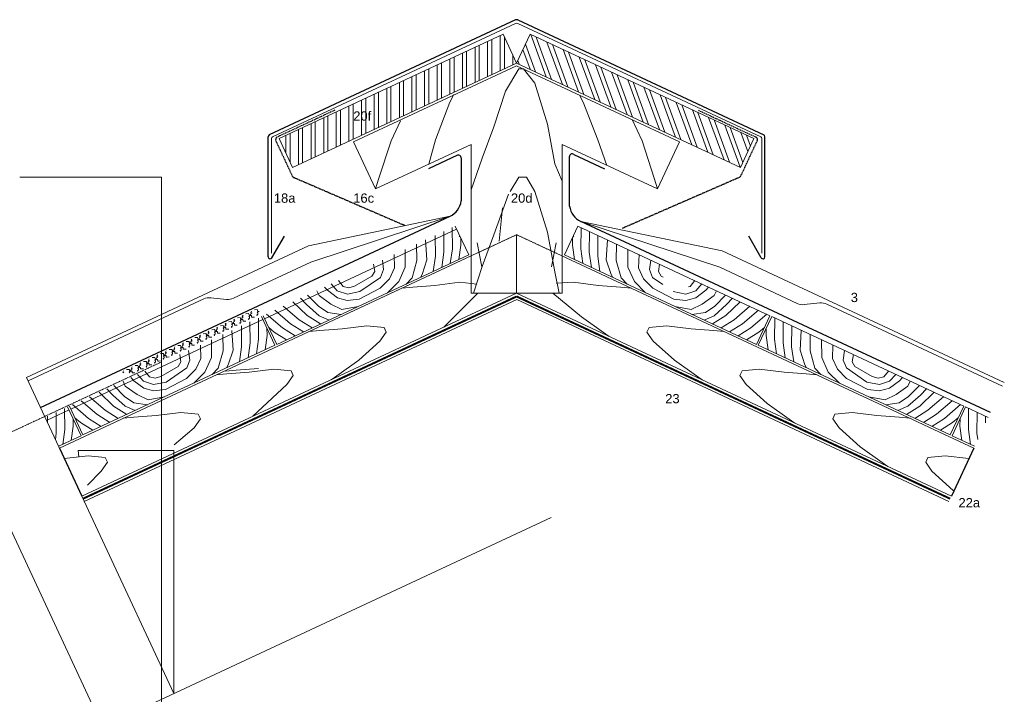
# Model space of a CAD drawing. Header units: millimetres. Extents: x 15214 to 140083, y -437840 to -79279.
# Tile 719 of 741: x 61681 to 62424, y -186195 to -185686. Entities that reach past the tile are written whole.
import ezdxf

# ---------------------------------------------------------------- set-up
doc = ezdxf.new("R2010")
doc.units = ezdxf.units.MM
for name, pattern in [('GESTRICHELT2', [0.375, 0.25, -0.125]), ('STRICHLINIE', [0.75, 0.5, -0.25]), ('STRICHLINIE2', [9.525, 6.35, -3.175]), ('STRICHLINIEX2', [38.1, 25.4, -12.7])]:
    doc.linetypes.add(name, pattern=pattern)
for name, color, linetype, lineweight in [('!! 0 posadzki parkiet', 91, 'Continuous', 9), ('Brettholz Ansicht Holzmaserung', 253, 'Continuous', 15), ('Brettholz Schnitt Holzmaserung', 253, 'Continuous', 15), ('Brettholz Umrisslinie', 7, 'Continuous', 9), ('Holzwerkstoffplatte Schnittschraffur', 253, 'Continuous', 15), ('Holzwerkstoffplatte Umrisslinie', 7, 'Continuous', 9), ('Kantholz Ansicht Holzmaserung', 253, 'Continuous', 15), ('Kantholz Umrisslinie', 7, 'Continuous', 9), ('STAHL', 7, 'Continuous', 15), ('strukturierte Trennlage', 7, 'STRICHLINIE2', 15), ('strukturierte Trennlage (X)', 7, 'Continuous', 15), ('Tragwerk Umrisslinie', 7, 'Continuous', 9), ('Trennlage', 7, 'STRICHLINIEX2', 15), ('Zink Ansicht', 7, 'Continuous', 20), ('Zink geschnitten Lochblech', 7, 'STRICHLINIE', 30), ('Zink geschnitten Vollmaterial', 7, 'Continuous', 30)]:
    doc.layers.add(name, color=color, linetype=linetype, lineweight=lineweight)
doc.layers.add('LEGENDE', color=7, linetype='Continuous')
doc.layers.add('Schraffur Holz Ansicht', color=7, linetype='Continuous', true_color=0xfae9c2)
doc.styles.get("Standard").update_dxf_attribs({"font": 'arial.ttf', "height": 25})

msp = doc.modelspace()

# ---------------------------------------------------------------- hatches: boundary and pattern name
at = {"layer": 'Holzwerkstoffplatte Schnittschraffur'}
h = msp.add_hatch(dxfattribs=at)
h.set_pattern_fill('ANSI32', color=256, angle=45, style=0)
h.set_pattern_definition([(90, (62119.884, -184872.478), (-9.525, 2e-15), []), (90, (62123.059, -184869.303), (-9.525, 2e-15), [])])
h.paths.add_polyline_path([(61886.90977, -185797.56487), (61876.75823, -185775.79045), (62045.8756, -185696.95081), (62056.02513, -185718.7209)])
h.paths.add_polyline_path([(61930.63703, -185766.14081), (61948.07018, -185766.14081), (61948.07018, -185751.71585), (61930.63703, -185751.71585)], flags=24)
h = msp.add_hatch(dxfattribs=at)
h.set_pattern_fill('ANSI32', color=256, angle=45, style=0)
h.set_pattern_definition([(110, (62019.558, -185001.261), (8.95057, 3.25774), []), (110, (62015.488, -184999.3635), (8.95057, 3.25774), [])])
h.paths.add_polyline_path([(62225.14048, -185797.56487), (62235.29202, -185775.79045), (62066.17465, -185696.95081), (62056.02513, -185718.7209)])

# ---------------------------------------------------------------- linework, layer by layer
at = {"layer": '!! 0 posadzki parkiet'}
for points in [[(61563.43824, -185834.0875), (61787.9315, -186315.51485), (61787.9315, -185804.87503), (61680.85745, -185804.87503)], [(61685.8288, -185956.04551), (61797.12201, -186194.71458), (61797.12201, -186011.31072), (61724.92349, -186011.31072), (61725.50627, -186016.00774)]]:
    msp.add_lwpolyline(points, dxfattribs=at)
at = {"layer": 'Brettholz Ansicht Holzmaserung'}
for p, q in [((62042.83577, -185853.28351), (62045.33452, -185828.11632)), ((62029.72975, -185872.67936), (62026.18014, -185854.42338)), ((62082.3205, -185872.67936), (62085.87012, -185854.42338))]:
    msp.add_line(p, q, dxfattribs=at)
at = {"layer": 'Brettholz Schnitt Holzmaserung'}
for p, q in [((62007.51171, -185858.89987), (62007.35235, -185842.92835)), ((62104.53854, -185858.89987), (62104.6979, -185842.92835)), ((61994.69964, -185864.57291), (61994.54298, -185848.87229)), ((62001.12829, -185861.57246), (62000.9719, -185845.89794)), ((62013.02301, -185849.70539), (62012.68772, -185849.83592)), ((62013.02301, -185849.70539), (62012.68772, -185849.83592)), ((62013.02301, -185849.70539), (62012.68772, -185849.83592)), ((62013.89513, -185856.22728), (62013.83985, -185850.68621)), ((62098.15512, -185856.22728), (62098.21041, -185850.68621)), ((62099.02725, -185849.70539), (62099.36253, -185849.83592)), ((62099.02725, -185849.70539), (62099.36253, -185849.83592)), ((62110.92197, -185861.57246), (62111.07836, -185845.89794)), ((62117.35062, -185864.57291), (62117.50727, -185848.87229)), ((61980.55261, -185855.39265), (61980.76279, -185867.77792)), ((61988.31621, -185867.2455), (61987.33955, -185852.26097)), ((62012.40162, -185867.05374), (62013.89513, -185856.22728)), ((62099.64863, -185867.05374), (62098.15512, -185856.22728)), ((62123.73404, -185867.2455), (62124.7107, -185852.26097)), ((62131.49764, -185855.39265), (62131.28746, -185867.77792)), ((61963.55347, -185863.31948), (61963.8976, -185873.38134)), ((61971.98161, -185859.38937), (61971.95347, -185872.75538)), ((61993.11703, -185876.04527), (61994.69964, -185864.57291)), ((61999.54568, -185873.04481), (62001.12829, -185861.57246)), ((62005.97359, -185870.04971), (62007.51171, -185858.89987)), ((62106.07666, -185870.04971), (62104.53854, -185858.89987)), ((62112.50458, -185873.04481), (62110.92197, -185861.57246)), ((62118.93323, -185876.04527), (62117.35062, -185864.57291)), ((62140.06864, -185859.38937), (62140.09679, -185872.75538)), ((62148.49679, -185863.31948), (62148.15266, -185873.38134)), ((61947.98282, -185870.58019), (61948.92724, -185876.0297)), ((61954.69677, -185867.44942), (61955.61303, -185874.63571)), ((61971.95347, -185872.75538), (61966.99892, -185883.76169)), ((61980.76279, -185867.77792), (61977.09317, -185880.79386)), ((61988.31621, -185867.2455), (61984.62808, -185878.35696)), ((62123.73404, -185867.2455), (62127.42218, -185878.35696)), ((62131.28746, -185867.77792), (62134.95709, -185880.79386)), ((62140.09679, -185872.75538), (62145.05134, -185883.76169)), ((62157.35349, -185867.44942), (62156.43723, -185874.63571)), ((62164.06743, -185870.58019), (62163.12301, -185876.0297)), ((61946.80035, -185879.59207), (61933.71664, -185887.09114)), ((61953.3356, -185880.56743), (61937.74807, -185891.3144)), ((61948.92724, -185876.0297), (61946.80035, -185879.59207)), ((61955.61303, -185874.63571), (61953.3356, -185880.56743)), ((61963.8976, -185873.38134), (61960.07696, -185881.59795)), ((61984.62808, -185878.35696), (61983.39331, -185880.55467)), ((62127.42218, -185878.35696), (62128.65694, -185880.55467)), ((62148.15266, -185873.38134), (62151.9733, -185881.59795)), ((62156.43723, -185874.63571), (62158.71466, -185880.56743)), ((62158.71466, -185880.56743), (62166.50842, -185885.94092)), ((62163.12301, -185876.0297), (62165.24991, -185879.59207)), ((62165.24991, -185879.59207), (62166.76314, -185880.4594)), ((61913.22028, -185890.30933), (61910.99609, -185887.86055)), ((61920.64696, -185890.62598), (61916.00699, -185885.52393)), ((61925.02965, -185887.43199), (61921.51392, -185882.94301)), ((61929.32073, -185888.31729), (61925.02965, -185887.43199)), ((61933.71664, -185887.09114), (61929.32073, -185888.31729)), ((61960.07696, -185881.59795), (61953.11434, -185888.6709)), ((61966.99892, -185883.76169), (61958.55421, -185892.13174)), ((61977.09317, -185880.79386), (61972.55351, -185885.60376)), ((62134.95709, -185880.79386), (62139.49675, -185885.60376)), ((62145.05134, -185883.76169), (62153.49604, -185892.13174)), ((62151.9733, -185881.59795), (62158.93591, -185888.6709)), ((62185.86901, -185887.66958), (62187.0206, -185887.43199)), ((62187.0206, -185887.43199), (62190.53634, -185882.94301)), ((62191.40329, -185890.62598), (62196.04327, -185885.52393)), ((62198.82998, -185890.30933), (62201.05417, -185887.86055)), ((61906.37014, -185902.15312), (61898.15074, -185893.85043)), ((61906.86748, -185894.26875), (61905.15039, -185890.58644)), ((61915.78789, -185900.71817), (61906.86748, -185894.26875)), ((61920.74789, -185895.87887), (61913.22028, -185890.30933)), ((61928.26394, -185893.16131), (61920.64696, -185890.62598)), ((61937.74807, -185891.3144), (61928.26394, -185893.16131)), ((61953.11434, -185888.6709), (61937.19847, -185896.9869)), ((62158.93591, -185888.6709), (62174.85179, -185896.9869)), ((62174.30218, -185891.3144), (62183.78632, -185893.16131)), ((62183.78632, -185893.16131), (62191.40329, -185890.62598)), ((62191.30237, -185895.87887), (62198.82998, -185890.30933)), ((62196.26237, -185900.71817), (62205.18278, -185894.26875)), ((62205.18278, -185894.26875), (62206.89987, -185890.58644)), ((62205.68012, -185902.15312), (62213.89951, -185893.85043)), ((61891.77152, -185912.56908), (61879.86468, -185902.3739)), ((61897.92203, -185909.397), (61887.071, -185899.01697)), ((61897.37204, -185901.13141), (61892.86529, -185896.31508)), ((61906.87275, -185909.5712), (61897.37204, -185901.13141)), ((61913.35799, -185907.06884), (61906.37014, -185902.15312)), ((61924.13763, -185904.82492), (61915.78789, -185900.71817)), ((61928.17439, -185898.00798), (61920.74789, -185895.87887)), ((61936.43502, -185902.47925), (61924.13763, -185904.82492)), ((61937.19847, -185896.9869), (61928.17439, -185898.00798)), ((62174.85179, -185896.9869), (62183.87586, -185898.00798)), ((62175.61523, -185902.47925), (62187.91263, -185904.82492)), ((62183.87586, -185898.00798), (62191.30237, -185895.87887)), ((62187.91263, -185904.82492), (62196.26237, -185900.71817)), ((62198.69226, -185907.06884), (62205.68012, -185902.15312)), ((62205.17751, -185909.5712), (62214.67822, -185901.13141)), ((62214.12823, -185909.397), (62224.97926, -185899.01697)), ((62214.67822, -185901.13141), (62219.18496, -185896.31508)), ((62220.27873, -185912.56908), (62232.18558, -185902.3739)), ((61879.19027, -185918.73714), (61867.05781, -185908.34877)), ((61885.34078, -185915.56506), (61873.43393, -185905.36987)), ((61908.00788, -185915.73504), (61897.92203, -185909.397)), ((61914.43613, -185912.7375), (61906.87275, -185909.5712)), ((61923.57853, -185908.47433), (61913.35799, -185907.06884)), ((62188.47173, -185908.47433), (62198.69226, -185907.06884)), ((62197.61412, -185912.7375), (62205.17751, -185909.5712)), ((62204.04237, -185915.73504), (62214.12823, -185909.397)), ((62226.70948, -185915.56506), (62238.61632, -185905.36987)), ((62232.85998, -185918.73714), (62244.99245, -185908.34877)), ((61848.34536, -185932.85669), (61848.1887, -185917.15607)), ((61854.77401, -185929.85623), (61854.61762, -185914.18172)), ((61861.15743, -185927.18364), (61860.99808, -185911.21212)), ((61895.14639, -185921.727), (61885.34078, -185915.56506)), ((61901.57714, -185918.73102), (61891.77152, -185912.56908)), ((62210.47312, -185918.73102), (62220.27873, -185912.56908)), ((62216.90386, -185921.727), (62226.70948, -185915.56506)), ((62250.89282, -185927.18364), (62251.05218, -185911.21212)), ((62257.27625, -185929.85623), (62257.43264, -185914.18172)), ((62263.7049, -185932.85669), (62263.86155, -185917.15607)), ((61834.19833, -185923.67642), (61834.40851, -185936.0617)), ((61841.96194, -185935.52928), (61840.98528, -185920.54475)), ((61866.04734, -185935.33752), (61867.54085, -185924.51105)), ((61867.54085, -185924.51105), (61867.48557, -185918.96999)), ((61873.03976, -185921.90921), (61868.8306, -185918.30514)), ((61882.29332, -185927.72423), (61873.03976, -185921.90921)), ((61888.72023, -185924.72585), (61879.19027, -185918.73714)), ((62223.33002, -185924.72585), (62232.85998, -185918.73714)), ((62229.75693, -185927.72423), (62239.01049, -185921.90921)), ((62239.01049, -185921.90921), (62243.21965, -185918.30514)), ((62244.5094, -185924.51105), (62244.56469, -185918.96999)), ((62246.00291, -185935.33752), (62244.5094, -185924.51105)), ((62270.08832, -185935.52928), (62271.06498, -185920.54475)), ((62277.85192, -185923.67642), (62277.64174, -185936.0617)), ((61817.19919, -185931.60325), (61817.54332, -185941.66512)), ((61825.62733, -185927.67314), (61825.59919, -185941.03915)), ((61853.1914, -185941.32859), (61854.77401, -185929.85623)), ((61859.61931, -185938.33349), (61861.15743, -185927.18364)), ((62252.43094, -185938.33349), (62250.89282, -185927.18364)), ((62258.85886, -185941.32859), (62257.27625, -185929.85623)), ((62286.42292, -185927.67314), (62286.45107, -185941.03915)), ((62294.85107, -185931.60325), (62294.50693, -185941.66512)), ((61801.62854, -185938.86396), (61802.57296, -185944.31348)), ((61808.34249, -185935.7332), (61809.25875, -185942.91948)), ((61834.40851, -185936.0617), (61830.73889, -185949.07764)), ((61841.96194, -185935.52928), (61838.2738, -185946.64073)), ((61846.76275, -185944.32905), (61848.34536, -185932.85669)), ((62265.28751, -185944.32905), (62263.7049, -185932.85669)), ((62270.08832, -185935.52928), (62273.77646, -185946.64073)), ((62277.64174, -185936.0617), (62281.31137, -185949.07764)), ((62303.70777, -185935.7332), (62302.7915, -185942.91948)), ((62310.42171, -185938.86396), (62309.47729, -185944.31348)), ((61802.57296, -185944.31348), (61800.44607, -185947.87585)), ((61809.25875, -185942.91948), (61806.98132, -185948.85121)), ((61817.54332, -185941.66512), (61813.72268, -185949.88173)), ((61825.59919, -185941.03915), (61820.64464, -185952.04547)), ((61838.2738, -185946.64073), (61837.03903, -185948.83844)), ((62273.77646, -185946.64073), (62275.01122, -185948.83844)), ((62286.45107, -185941.03915), (62291.40561, -185952.04547)), ((62294.50693, -185941.66512), (62298.32758, -185949.88173)), ((62302.7915, -185942.91948), (62305.06893, -185948.85121)), ((62309.47729, -185944.31348), (62311.60419, -185947.87585)), ((61774.29269, -185958.90976), (61769.65271, -185953.80771)), ((61778.67537, -185955.71577), (61775.15964, -185951.22679)), ((61800.44607, -185947.87585), (61787.36236, -185955.37492)), ((61806.98132, -185948.85121), (61791.3938, -185959.59818)), ((61813.72268, -185949.88173), (61806.76006, -185956.95468)), ((61820.64464, -185952.04547), (61812.19993, -185960.41552)), ((61830.73889, -185949.07764), (61826.19923, -185953.88754)), ((62281.31137, -185949.07764), (62285.85103, -185953.88754)), ((62291.40561, -185952.04547), (62299.85032, -185960.41552)), ((62298.32758, -185949.88173), (62305.29019, -185956.95468)), ((62305.06893, -185948.85121), (62320.65646, -185959.59818)), ((62311.60419, -185947.87585), (62324.68789, -185955.37492)), ((62333.37488, -185955.71577), (62336.89062, -185951.22679)), ((62337.75757, -185958.90976), (62342.39755, -185953.80771)), ((61760.01586, -185970.43689), (61751.79646, -185962.13421)), ((61760.5132, -185962.55253), (61758.79611, -185958.87022)), ((61766.866, -185958.59311), (61764.64181, -185956.14433)), ((61774.39361, -185964.16265), (61766.866, -185958.59311)), ((61781.90966, -185961.44508), (61774.29269, -185958.90976)), ((61782.96645, -185956.60107), (61778.67537, -185955.71577)), ((61791.3938, -185959.59818), (61781.90966, -185961.44508)), ((61787.36236, -185955.37492), (61782.96645, -185956.60107)), ((61806.76006, -185956.95468), (61790.84419, -185965.27068)), ((62305.29019, -185956.95468), (62321.20606, -185965.27068)), ((62320.65646, -185959.59818), (62330.1406, -185961.44508)), ((62324.68789, -185955.37492), (62329.0838, -185956.60107)), ((62329.0838, -185956.60107), (62333.37488, -185955.71577)), ((62330.1406, -185961.44508), (62337.75757, -185958.90976)), ((62337.65665, -185964.16265), (62345.18426, -185958.59311)), ((62345.18426, -185958.59311), (62347.40844, -185956.14433)), ((62351.53706, -185962.55253), (62353.25414, -185958.87022)), ((62352.0344, -185970.43689), (62360.25379, -185962.13421)), ((61751.56775, -185977.68078), (61740.71672, -185967.30075)), ((61751.01776, -185969.41519), (61746.51101, -185964.59886)), ((61760.51847, -185977.85497), (61751.01776, -185969.41519)), ((61769.43361, -185969.00195), (61760.5132, -185962.55253)), ((61777.78335, -185973.1087), (61769.43361, -185969.00195)), ((61781.82012, -185966.29175), (61774.39361, -185964.16265)), ((61790.84419, -185965.27068), (61781.82012, -185966.29175)), ((62321.20606, -185965.27068), (62330.23014, -185966.29175)), ((62330.23014, -185966.29175), (62337.65665, -185964.16265)), ((62334.26691, -185973.1087), (62342.61664, -185969.00195)), ((62342.61664, -185969.00195), (62351.53706, -185962.55253)), ((62351.53178, -185977.85497), (62361.03249, -185969.41519)), ((62360.48251, -185977.68078), (62371.33354, -185967.30075)), ((62361.03249, -185969.41519), (62365.53924, -185964.59886)), ((61732.83599, -185987.02091), (61720.70353, -185976.63254)), ((61738.9865, -185983.84884), (61727.07965, -185973.65365)), ((61745.41724, -185980.85286), (61733.5104, -185970.65767)), ((61767.00371, -185975.35262), (61760.01586, -185970.43689)), ((61777.22425, -185976.75811), (61767.00371, -185975.35262)), ((61790.08074, -185970.76303), (61777.78335, -185973.1087)), ((62321.96951, -185970.76303), (62334.26691, -185973.1087)), ((62334.82601, -185976.75811), (62345.04654, -185975.35262)), ((62345.04654, -185975.35262), (62352.0344, -185970.43689)), ((62366.63301, -185980.85286), (62378.53986, -185970.65767)), ((62373.06376, -185983.84884), (62384.9706, -185973.65365)), ((62379.21426, -185987.02091), (62391.34672, -185976.63254)), ((61708.4182, -185998.14069), (61708.2618, -185982.46618)), ((61714.80162, -185995.4681), (61714.64226, -185979.49658)), ((61748.79212, -185990.01077), (61738.9865, -185983.84884)), ((61755.22286, -185987.0148), (61745.41724, -185980.85286)), ((61761.6536, -185984.01882), (61751.56775, -185977.68078)), ((61768.08185, -185981.02128), (61760.51847, -185977.85497)), ((62343.9684, -185981.02128), (62351.53178, -185977.85497)), ((62350.39665, -185984.01882), (62360.48251, -185977.68078)), ((62356.8274, -185987.0148), (62366.63301, -185980.85286)), ((62363.25814, -185990.01077), (62373.06376, -185983.84884)), ((62397.24864, -185995.4681), (62397.40799, -185979.49658)), ((62403.63206, -185998.14069), (62403.78845, -185982.46618)), ((61701.8826, -185990.42281), (61701.83289, -185985.44053)), ((61721.18504, -185992.79551), (61721.12975, -185987.25445)), ((61726.68549, -185990.19299), (61722.47632, -185986.58891)), ((61735.93905, -185996.00801), (61726.68549, -185990.19299)), ((61742.36595, -185993.00963), (61732.83599, -185987.02091)), ((62369.6843, -185993.00963), (62379.21426, -185987.02091)), ((62376.11121, -185996.00801), (62385.36477, -185990.19299)), ((62385.36477, -185990.19299), (62389.57393, -185986.58891)), ((62390.86521, -185992.79551), (62390.9205, -185987.25445)), ((62410.16765, -185990.42281), (62410.21736, -185985.44053)), ((61707.74776, -186003.00065), (61708.4182, -185998.14069)), ((61713.2635, -186006.61794), (61714.80162, -185995.4681)), ((61719.69153, -186003.62197), (61721.18504, -185992.79551)), ((62392.35872, -186003.62197), (62390.86521, -185992.79551)), ((62398.78676, -186006.61794), (62397.24864, -185995.4681)), ((62404.30249, -186003.00065), (62403.63206, -185998.14069))]:
    msp.add_line(p, q, dxfattribs=at)
at = {"layer": 'Brettholz Umrisslinie'}
for p, q in [((62056.02513, -185720.71559), (61932.92184, -185778.11999)), ((62056.02513, -185720.71559), (62179.12841, -185778.11999)), ((61932.92184, -185778.11999), (61949.56981, -185813.82143)), ((61949.56981, -185813.82143), (62021.70156, -185780.18561)), ((62021.70156, -185892.47997), (62021.70156, -185780.18561)), ((62090.34869, -185892.47997), (62090.34869, -185780.18561)), ((62162.48044, -185813.82143), (62090.34869, -185780.18561)), ((62179.12841, -185778.11999), (62162.48044, -185813.82143)), ((62019.85962, -185863.59168), (62009.71315, -185841.83251)), ((62092.19062, -185863.59167), (62102.33709, -185841.8325)), ((62102.33709, -185841.8325), (62247.33011, -185909.48536)), ((62010.7603, -185844.07808), (61865.76374, -185911.72426)), ((61874.86478, -185931.2415), (62019.85962, -185863.59168)), ((62237.18343, -185931.24492), (62092.19062, -185863.59167)), ((62021.70156, -185892.47997), (62090.34869, -185892.47997)), ((61873.4894, -185931.84525), (61863.34293, -185910.08607)), ((61874.85038, -185931.21061), (61864.70391, -185909.45144)), ((62237.19953, -185931.21045), (62247.346, -185909.45128)), ((62238.56085, -185931.84525), (62248.70733, -185910.08608)), ((62248.70733, -185910.08608), (62393.70034, -185977.73894)), ((61864.39074, -185912.33311), (61719.39417, -185979.97928)), ((61728.49456, -185999.49507), (61873.4894, -185931.84525)), ((62383.55367, -185999.4985), (62238.56085, -185931.84525)), ((61718.03341, -185980.6143), (61701.01185, -185988.55548)), ((61727.13359, -186000.1297), (61716.98712, -185978.37053)), ((61728.49456, -185999.49507), (61718.34809, -185977.73589)), ((62383.55534, -185999.4949), (62393.70181, -185977.73573)), ((62384.91667, -186000.1297), (62395.06314, -185978.37053)), ((62395.06314, -185978.37053), (62412.0847, -185986.3117)), ((61710.11224, -186008.07127), (61727.13358, -186000.1297)), ((62401.93802, -186008.07127), (62384.91667, -186000.1297))]:
    msp.add_line(p, q, dxfattribs=at)
at = {"layer": 'Holzwerkstoffplatte Umrisslinie'}
for p, q in [((62045.87359, -185696.94649), (61876.75823, -185775.79045)), ((62045.8756, -185696.95081), (62056.02513, -185718.7209)), ((62066.17465, -185696.95081), (62056.02513, -185718.7209)), ((62066.17667, -185696.94649), (62235.29202, -185775.79045)), ((61886.90977, -185797.56487), (62056.02513, -185718.7209)), ((62225.14048, -185797.56487), (62056.02513, -185718.7209)), ((61876.76371, -185775.80175), (61886.90995, -185797.56479)), ((62235.28654, -185775.80175), (62225.14031, -185797.56479))]:
    msp.add_line(p, q, dxfattribs=at)
at = {"layer": 'Kantholz Ansicht Holzmaserung'}
for p, q in [((62047.64191, -185740.0379), (62057.65385, -185723.17493)), ((62057.65385, -185723.17493), (62061.29918, -185723.17493)), ((62061.29918, -185723.17493), (62069.77357, -185733.97778)), ((62069.77357, -185733.97778), (62079.3965, -185764.80539)), ((62008.73877, -185742.38349), (62005.65159, -185748.19104)), ((62038.94733, -185766.91326), (62047.64191, -185740.0379)), ((62103.58164, -185742.89171), (62106.39866, -185748.19104)), ((62005.65159, -185748.19104), (61994.73654, -185776.70132)), ((62106.39866, -185748.19104), (62117.31372, -185776.70132)), ((62143.30951, -185761.41724), (62150.80256, -185777.3905)), ((61968.32723, -185762.29875), (61961.24769, -185777.3905)), ((62030.14467, -185790.62681), (62038.94733, -185766.91326)), ((62079.3965, -185764.80539), (62084.85021, -185794.84255)), ((61961.24769, -185777.3905), (61951.77027, -185806.41037)), ((61994.73654, -185776.70132), (61989.72707, -185795.09566)), ((62117.31372, -185776.70132), (62124.25278, -185795.99546)), ((62150.80256, -185777.3905), (62160.27999, -185806.41037)), ((62021.70156, -185814.51009), (62030.14467, -185790.62681)), ((62084.85021, -185794.84255), (62090.34869, -185807.87222)), ((62051.2309, -185815.61496), (62057.65385, -185804.79688)), ((62057.65385, -185804.79688), (62063.45024, -185804.79688)), ((62063.45024, -185804.79688), (62069.77357, -185815.59973)), ((61951.77027, -185806.41037), (61949.56981, -185813.82143)), ((62160.27999, -185806.41037), (62162.48044, -185813.82143)), ((62038.94733, -185848.53521), (62050.03569, -185817.64381)), ((62069.77357, -185815.59973), (62079.3965, -185846.42734)), ((62030.14467, -185872.24875), (62038.94733, -185848.53521)), ((62079.3965, -185846.42734), (62084.85021, -185876.4645)), ((62023.55509, -185892.47997), (62030.14467, -185872.24875)), ((62084.85021, -185876.4645), (62088.16686, -185892.47997)), ((61969.35832, -185888.75825), (61977.55983, -185887.96409)), ((61977.55983, -185887.96409), (61994.36779, -185886.60152)), ((61994.36779, -185886.60152), (62013.05568, -185884.28282)), ((62013.05568, -185884.28282), (62026.02513, -185885.78349)), ((62098.99458, -185884.28282), (62086.02513, -185884.88785)), ((62117.68247, -185886.60152), (62098.99458, -185884.28282)), ((62134.49042, -185887.96409), (62117.68247, -185886.60152)), ((62142.69194, -185888.75825), (62134.49042, -185887.96409)), ((62026.49318, -185892.72185), (62001.1589, -185918.06451)), ((62083.28925, -185892.47997), (62105.01251, -185910.44723)), ((61924.20556, -185919.3187), (61942.89344, -185917)), ((61942.89344, -185917), (61955.90296, -185918.2982)), ((62105.01251, -185910.44723), (62121.62456, -185922.20523)), ((62169.15681, -185917), (62156.1473, -185918.2982)), ((62187.8447, -185919.3187), (62169.15681, -185917)), ((61899.19609, -185921.47543), (61907.3976, -185920.68128)), ((61907.3976, -185920.68128), (61924.20556, -185919.3187)), ((61957.53606, -185921.80041), (61952.7905, -185928.66465)), ((61955.90296, -185918.2982), (61957.53606, -185921.80041)), ((62121.62456, -185922.20523), (62125.91028, -185925.06795)), ((62156.1473, -185918.2982), (62154.51419, -185921.80041)), ((62154.51419, -185921.80041), (62159.25975, -185928.66465)), ((62204.65266, -185920.68128), (62187.8447, -185919.3187)), ((62212.85417, -185921.47543), (62204.65266, -185920.68128)), ((61952.7905, -185928.66465), (61936.87551, -185943.16442)), ((62159.25975, -185928.66465), (62175.17474, -185943.16442)), ((61936.87551, -185943.16442), (61920.26346, -185954.92242)), ((62175.17474, -185943.16442), (62191.78679, -185954.92242)), ((61829.03386, -185954.19262), (61837.23537, -185953.39847)), ((61836.0658, -185951.46515), (61844.26731, -185950.671)), ((61837.23537, -185953.39847), (61854.04333, -185952.03589)), ((61844.26731, -185950.671), (61861.07527, -185949.30843)), ((61854.04333, -185952.03589), (61872.73121, -185949.71719)), ((61872.73121, -185949.71719), (61885.74073, -185951.01539)), ((61887.37383, -185954.5176), (61882.62827, -185961.38184)), ((61885.74073, -185951.01539), (61887.37383, -185954.5176)), ((61920.26346, -185954.92242), (61915.97774, -185957.78514)), ((62191.78679, -185954.92242), (62196.07251, -185957.78514)), ((62226.30953, -185951.01539), (62224.67642, -185954.5176)), ((62224.67642, -185954.5176), (62229.42199, -185961.38184)), ((62239.31904, -185949.71719), (62226.30953, -185951.01539)), ((62258.00693, -185952.03589), (62239.31904, -185949.71719)), ((62274.81489, -185953.39847), (62258.00693, -185952.03589)), ((62283.0164, -185954.19262), (62274.81489, -185953.39847)), ((61882.62827, -185961.38184), (61856.73201, -185985.41187)), ((62229.42199, -185961.38184), (62245.33697, -185975.88161)), ((62245.33697, -185975.88161), (62261.94902, -185987.63961)), ((61767.07314, -185986.11565), (61783.88109, -185984.75308)), ((61783.88109, -185984.75308), (61802.56898, -185982.43438)), ((61802.56898, -185982.43438), (61815.57849, -185983.73258)), ((61815.57849, -185983.73258), (61817.2116, -185987.23479)), ((62296.47176, -185983.73258), (62294.83865, -185987.23479)), ((62309.48127, -185982.43438), (62296.47176, -185983.73258)), ((62328.16916, -185984.75308), (62309.48127, -185982.43438)), ((62344.97712, -185986.11565), (62328.16916, -185984.75308)), ((61758.87162, -185986.9098), (61767.07314, -185986.11565)), ((61817.2116, -185987.23479), (61812.46604, -185994.09903)), ((62261.94902, -185987.63961), (62266.23475, -185990.50232)), ((62294.83865, -185987.23479), (62299.58422, -185994.09903)), ((62353.17863, -185986.9098), (62344.97712, -185986.11565)), ((61812.46604, -185994.09903), (61797.53508, -186007.03865)), ((62299.58422, -185994.09903), (62315.4992, -186008.59879)), ((62315.4992, -186008.59879), (62332.11125, -186020.35679)), ((61714.45262, -186017.37922), (61732.40675, -186015.15156)), ((61732.40675, -186015.15156), (61745.41626, -186016.44976)), ((61747.04937, -186019.95197), (61742.30381, -186026.81621)), ((61745.41626, -186016.44976), (61747.04937, -186019.95197)), ((62332.11125, -186020.35679), (62336.39698, -186023.21951)), ((62366.63399, -186016.44976), (62365.00089, -186019.95197)), ((62365.00089, -186019.95197), (62369.74645, -186026.81621)), ((62379.64351, -186015.15156), (62366.63399, -186016.44976)), ((62397.59764, -186017.37922), (62379.64351, -186015.15156)), ((61742.30381, -186026.81621), (61731.99601, -186037.29706)), ((62369.74645, -186026.81621), (62385.66143, -186041.31598)), ((62385.66143, -186041.31598), (62386.24358, -186041.72802))]:
    msp.add_line(p, q, dxfattribs=at)
at = {"layer": 'Kantholz Umrisslinie', "linetype": 'GESTRICHELT2', "ltscale": 2}
for p, q in [((62026.02513, -185862.33408), (62056.02513, -185848.34485)), ((62026.02513, -185862.33408), (62056.02513, -185848.34485)), ((62056.02513, -185848.34485), (62056.02513, -185892.47997)), ((62086.02513, -185862.33408), (62056.02513, -185848.34485)), ((62056.02513, -185848.34485), (62056.02513, -185892.47997)), ((62086.02513, -185862.33408), (62056.02513, -185848.34485))]:
    msp.add_line(p, q, dxfattribs=at)
at = {"layer": 'Kantholz Umrisslinie'}
for p, q in [((61710.71565, -186009.3653), (62026.02513, -185862.33408)), ((62401.3346, -186009.3653), (62086.02513, -185862.33408)), ((61727.62042, -186045.61759), (62056.02513, -185892.47997)), ((62384.42983, -186045.61759), (62056.02513, -185892.47997)), ((61729.52216, -186049.69591), (62056.31245, -185897.31005)), ((62056.31245, -185897.31005), (62382.52808, -186049.69591)), ((61733.74837, -186058.75898), (61733.74837, -186058.75898))]:
    msp.add_line(p, q, dxfattribs=at)
msp.add_lwpolyline([(61727.62042, -186045.61759), (62056.02513, -185892.47997), (62021.70156, -185892.47997), (62021.70156, -185864.35019), (61710.71565, -186009.3653)], close=True, dxfattribs=at)
at = {"layer": 'Schraffur Holz Ansicht'}
for p, q in [((61710.71565, -186009.3653), (61727.62042, -186045.61759)), ((62401.3346, -186009.3653), (62384.42987, -186045.61761))]:
    msp.add_line(p, q, dxfattribs=at)
at = {"layer": 'STAHL'}
for p, q in [((62055.18014, -185688.88231), (61871.57038, -185774.47022)), ((62056.87011, -185688.88231), (62240.47988, -185774.47022)), ((61870.93074, -185862.14783), (61870.93074, -185775.70035)), ((62241.11952, -185862.14783), (62241.11951, -185775.69894))]:
    msp.add_line(p, q, dxfattribs=at)
for centre, radius, start, end in [((62056.02513, -185690.69504), 2, 65.00787733, 114.99212267), ((61872.43074, -185775.70035), 1.5, 124.99999966, 179.99999891), ((62239.61951, -185775.69894), 1.5, 0.00000109, 55.00000034)]:
    msp.add_arc(centre, radius, start, end, dxfattribs=at)
at = {"layer": 'strukturierte Trennlage', "ltscale": 0.1}
msp.add_line((61252.65118, -186193.97162), (61787.9315, -185944.3663), dxfattribs=at)
at = {"layer": 'strukturierte Trennlage (X)'}
for p, q in [((61848.88729, -185909.95926), (61849.4709, -185909.04016)), ((61849.56443, -185910.62754), (61848.88729, -185909.95926)), ((61851.65871, -185908.01997), (61853.6632, -185907.90091)), ((61853.6632, -185907.90091), (61854.28778, -185909.24034)), ((61853.73182, -185909.97754), (61855.0499, -185908.88496)), ((61854.25508, -185910.43642), (61853.73182, -185909.97754)), ((61854.1963, -185911.3354), (61854.25508, -185910.43642)), ((61854.28778, -185909.24034), (61854.90965, -185909.42832)), ((61854.90965, -185909.42832), (61855.82253, -185909.39624)), ((61855.0499, -185908.88496), (61855.22259, -185907.98909)), ((61855.22259, -185907.98909), (61856.00781, -185907.62294)), ((61855.33068, -185906.95466), (61855.91428, -185906.03556)), ((61856.00781, -185907.62294), (61855.33068, -185906.95466)), ((61855.82253, -185909.39624), (61855.8667, -185910.65364)), ((61858.10209, -185905.01537), (61860.10658, -185904.89631)), ((61859.94365, -185908.96463), (61860.63968, -185908.3308)), ((61860.21833, -185909.55367), (61859.94365, -185908.96463)), ((61860.10658, -185904.89631), (61860.73116, -185906.23574)), ((61860.1752, -185906.97295), (61861.41286, -185905.94702)), ((61860.69846, -185907.43182), (61860.1752, -185906.97295)), ((61860.63968, -185908.3308), (61860.69846, -185907.43182)), ((61860.73116, -185906.23574), (61861.35303, -185906.42372)), ((61861.35303, -185906.42372), (61861.6306, -185906.41397)), ((61832.32856, -185917.03377), (61834.33305, -185916.91471)), ((61834.33305, -185916.91471), (61834.95764, -185918.25413)), ((61835.71976, -185917.89875), (61835.89245, -185917.00289)), ((61835.89245, -185917.00289), (61836.67767, -185916.63673)), ((61836.00053, -185915.96846), (61836.58413, -185915.04936)), ((61836.67767, -185916.63673), (61836.00053, -185915.96846)), ((61838.77194, -185914.02917), (61840.77643, -185913.91011)), ((61840.61351, -185917.97842), (61841.30954, -185917.34459)), ((61840.77643, -185913.91011), (61841.40102, -185915.24954)), ((61840.84506, -185915.98674), (61842.16314, -185914.89415)), ((61841.36832, -185916.44562), (61840.84506, -185915.98674)), ((61841.30954, -185917.34459), (61841.36832, -185916.44562)), ((61841.40102, -185915.24954), (61842.02288, -185915.43751)), ((61842.02288, -185915.43751), (61842.93576, -185915.40544)), ((61842.16314, -185914.89415), (61842.33583, -185913.99829)), ((61842.33583, -185913.99829), (61843.12105, -185913.63214)), ((61842.44391, -185912.96386), (61843.02752, -185912.04476)), ((61843.12105, -185913.63214), (61842.44391, -185912.96386)), ((61842.93576, -185915.40544), (61842.97994, -185916.66283)), ((61842.97994, -185916.66283), (61843.78836, -185916.63443)), ((61843.78836, -185916.63443), (61845.09757, -185916.60459)), ((61845.21532, -185911.02457), (61847.21982, -185910.90551)), ((61847.05689, -185914.97382), (61847.75292, -185914.34)), ((61847.33157, -185915.56286), (61847.05689, -185914.97382)), ((61847.21982, -185910.90551), (61847.8444, -185912.24494)), ((61847.28844, -185912.98214), (61848.60652, -185911.88956)), ((61847.8117, -185913.44102), (61847.28844, -185912.98214)), ((61847.75292, -185914.34), (61847.8117, -185913.44102)), ((61847.8444, -185912.24494), (61848.46626, -185912.43291)), ((61848.46626, -185912.43291), (61849.37914, -185912.40084)), ((61848.60652, -185911.88956), (61848.77921, -185910.99369)), ((61848.77921, -185910.99369), (61849.56443, -185910.62754)), ((61849.37914, -185912.40084), (61849.42332, -185913.65824)), ((61849.42332, -185913.65824), (61850.23174, -185913.62983)), ((61850.23174, -185913.62983), (61851.54095, -185913.6)), ((61853.50027, -185911.96923), (61854.1963, -185911.3354)), ((61853.77495, -185912.55827), (61853.50027, -185911.96923)), ((61855.8667, -185910.65364), (61856.67512, -185910.62524)), ((61856.67512, -185910.62524), (61857.98433, -185910.5954)), ((61816.67039, -185924.98225), (61817.25399, -185924.06315)), ((61817.34752, -185925.65053), (61816.67039, -185924.98225)), ((61819.4418, -185923.04296), (61821.44629, -185922.9239)), ((61821.44629, -185922.9239), (61822.07087, -185924.26333)), ((61821.51491, -185925.00053), (61822.83299, -185923.90795)), ((61822.03817, -185925.45941), (61821.51491, -185925.00053)), ((61822.07087, -185924.26333), (61822.69274, -185924.45131)), ((61822.69274, -185924.45131), (61823.60562, -185924.41923)), ((61822.83299, -185923.90795), (61823.00569, -185923.01208)), ((61823.00569, -185923.01208), (61823.7909, -185922.64593)), ((61823.11377, -185921.97766), (61823.69737, -185921.05856)), ((61823.7909, -185922.64593), (61823.11377, -185921.97766)), ((61823.60562, -185924.41923), (61823.64979, -185925.67663)), ((61825.88518, -185920.03836), (61827.88967, -185919.91931)), ((61827.72675, -185923.98762), (61828.42277, -185923.35379)), ((61828.00142, -185924.57666), (61827.72675, -185923.98762)), ((61827.88967, -185919.91931), (61828.51426, -185921.25873)), ((61827.9583, -185921.99594), (61829.27637, -185920.90335)), ((61828.48155, -185922.45481), (61827.9583, -185921.99594)), ((61828.42277, -185923.35379), (61828.48155, -185922.45481)), ((61828.51426, -185921.25873), (61829.13612, -185921.44671)), ((61829.13612, -185921.44671), (61830.049, -185921.41464)), ((61829.27637, -185920.90335), (61829.44907, -185920.00748)), ((61829.44907, -185920.00748), (61830.23428, -185919.64133)), ((61829.55715, -185918.97306), (61830.14075, -185918.05396)), ((61830.23428, -185919.64133), (61829.55715, -185918.97306)), ((61830.049, -185921.41464), (61830.09318, -185922.67203)), ((61830.09318, -185922.67203), (61830.90159, -185922.64363)), ((61830.90159, -185922.64363), (61832.21081, -185922.61379)), ((61834.17013, -185920.98302), (61834.86615, -185920.34919)), ((61834.4448, -185921.57206), (61834.17013, -185920.98302)), ((61834.40168, -185918.99134), (61835.71976, -185917.89875)), ((61834.92494, -185919.45022), (61834.40168, -185918.99134)), ((61834.86615, -185920.34919), (61834.92494, -185919.45022)), ((61834.95764, -185918.25413), (61835.5795, -185918.44211)), ((61835.5795, -185918.44211), (61836.49238, -185918.41004)), ((61836.49238, -185918.41004), (61836.53656, -185919.66743)), ((61836.53656, -185919.66743), (61837.34497, -185919.63903)), ((61837.34497, -185919.63903), (61838.65419, -185919.60919)), ((61840.88818, -185918.56746), (61840.61351, -185917.97842)), ((61800.11165, -185932.05676), (61802.11614, -185931.9377)), ((61802.11614, -185931.9377), (61802.74073, -185933.27713)), ((61803.50285, -185932.92174), (61803.67554, -185932.02588)), ((61803.67554, -185932.02588), (61804.46076, -185931.65972)), ((61803.78362, -185930.99145), (61804.36723, -185930.07235)), ((61804.46076, -185931.65972), (61803.78362, -185930.99145)), ((61806.55503, -185929.05216), (61808.55953, -185928.9331)), ((61808.3966, -185933.00141), (61809.09263, -185932.36758)), ((61808.55953, -185928.9331), (61809.18411, -185930.27253)), ((61808.62815, -185931.00973), (61809.94623, -185929.91715)), ((61809.15141, -185931.46861), (61808.62815, -185931.00973)), ((61809.09263, -185932.36758), (61809.15141, -185931.46861)), ((61809.18411, -185930.27253), (61809.80597, -185930.4605)), ((61809.80597, -185930.4605), (61810.71885, -185930.42843)), ((61809.94623, -185929.91715), (61810.11892, -185929.02128)), ((61810.11892, -185929.02128), (61810.90414, -185928.65513)), ((61810.227, -185927.98685), (61810.81061, -185927.06775)), ((61810.90414, -185928.65513), (61810.227, -185927.98685)), ((61810.71885, -185930.42843), (61810.76303, -185931.68583)), ((61810.76303, -185931.68583), (61811.57145, -185931.65742)), ((61811.57145, -185931.65742), (61812.88066, -185931.62758)), ((61812.99842, -185926.04756), (61815.00291, -185925.9285)), ((61814.83998, -185929.99681), (61815.53601, -185929.36299)), ((61815.11466, -185930.58586), (61814.83998, -185929.99681)), ((61815.00291, -185925.9285), (61815.62749, -185927.26793)), ((61815.07153, -185928.00513), (61816.38961, -185926.91255)), ((61815.59479, -185928.46401), (61815.07153, -185928.00513)), ((61815.53601, -185929.36299), (61815.59479, -185928.46401)), ((61815.62749, -185927.26793), (61816.24936, -185927.4559)), ((61816.24936, -185927.4559), (61817.16224, -185927.42383)), ((61816.38961, -185926.91255), (61816.5623, -185926.01668)), ((61816.5623, -185926.01668), (61817.34752, -185925.65053)), ((61817.16224, -185927.42383), (61817.20641, -185928.68123)), ((61817.20641, -185928.68123), (61818.01483, -185928.65283)), ((61818.01483, -185928.65283), (61819.32404, -185928.62299)), ((61821.28336, -185926.99222), (61821.97939, -185926.35839)), ((61821.55804, -185927.58126), (61821.28336, -185926.99222)), ((61821.97939, -185926.35839), (61822.03817, -185925.45941)), ((61823.64979, -185925.67663), (61824.45821, -185925.64823)), ((61824.45821, -185925.64823), (61825.76743, -185925.61839)), ((61784.45348, -185940.00524), (61785.03708, -185939.08615)), ((61785.13061, -185940.67352), (61784.45348, -185940.00524)), ((61787.22489, -185938.06595), (61789.22938, -185937.9469)), ((61789.22938, -185937.9469), (61789.85397, -185939.28632)), ((61789.29801, -185940.02353), (61790.61608, -185938.93094)), ((61789.82126, -185940.4824), (61789.29801, -185940.02353)), ((61789.85397, -185939.28632), (61790.47583, -185939.4743)), ((61790.47583, -185939.4743), (61791.38871, -185939.44223)), ((61790.61608, -185938.93094), (61790.78878, -185938.03507)), ((61790.78878, -185938.03507), (61791.57399, -185937.66892)), ((61790.89686, -185937.00065), (61791.48046, -185936.08155)), ((61791.57399, -185937.66892), (61790.89686, -185937.00065)), ((61791.38871, -185939.44223), (61791.43289, -185940.69962)), ((61793.66827, -185935.06136), (61795.67276, -185934.9423)), ((61795.50984, -185939.01061), (61796.20586, -185938.37678)), ((61795.78451, -185939.59965), (61795.50984, -185939.01061)), ((61795.67276, -185934.9423), (61796.29735, -185936.28172)), ((61795.74139, -185937.01893), (61797.05947, -185935.92634)), ((61796.26465, -185937.4778), (61795.74139, -185937.01893)), ((61796.20586, -185938.37678), (61796.26465, -185937.4778)), ((61796.29735, -185936.28172), (61796.91921, -185936.4697)), ((61796.91921, -185936.4697), (61797.83209, -185936.43763)), ((61797.05947, -185935.92634), (61797.23216, -185935.03048)), ((61797.23216, -185935.03048), (61798.01738, -185934.66432)), ((61797.34024, -185933.99605), (61797.92384, -185933.07695)), ((61798.01738, -185934.66432), (61797.34024, -185933.99605)), ((61797.83209, -185936.43763), (61797.87627, -185937.69502)), ((61797.87627, -185937.69502), (61798.68468, -185937.66662)), ((61798.68468, -185937.66662), (61799.9939, -185937.63678)), ((61801.95322, -185936.00601), (61802.64925, -185935.37218)), ((61802.22789, -185936.59505), (61801.95322, -185936.00601)), ((61802.18477, -185934.01433), (61803.50285, -185932.92174)), ((61802.70803, -185934.47321), (61802.18477, -185934.01433)), ((61802.64925, -185935.37218), (61802.70803, -185934.47321)), ((61802.74073, -185933.27713), (61803.36259, -185933.4651)), ((61803.36259, -185933.4651), (61804.27547, -185933.43303)), ((61804.27547, -185933.43303), (61804.31965, -185934.69042)), ((61804.31965, -185934.69042), (61805.12807, -185934.66202)), ((61805.12807, -185934.66202), (61806.43728, -185934.63218)), ((61808.67128, -185933.59045), (61808.3966, -185933.00141)), ((61767.89474, -185947.07975), (61769.89924, -185946.96069)), ((61769.89924, -185946.96069), (61770.52382, -185948.30012)), ((61771.28594, -185947.94473), (61771.45863, -185947.04887)), ((61771.45863, -185947.04887), (61772.24385, -185946.68272)), ((61771.56671, -185946.01444), (61772.15032, -185945.09534)), ((61772.24385, -185946.68272), (61771.56671, -185946.01444)), ((61774.33813, -185944.07515), (61776.34262, -185943.95609)), ((61776.17969, -185948.0244), (61776.87572, -185947.39058)), ((61776.34262, -185943.95609), (61776.9672, -185945.29552)), ((61776.41124, -185946.03272), (61777.72932, -185944.94014)), ((61776.9345, -185946.4916), (61776.41124, -185946.03272)), ((61776.87572, -185947.39058), (61776.9345, -185946.4916)), ((61776.9672, -185945.29552), (61777.58907, -185945.48349)), ((61777.58907, -185945.48349), (61778.50195, -185945.45142)), ((61777.72932, -185944.94014), (61777.90201, -185944.04427)), ((61777.90201, -185944.04427), (61778.68723, -185943.67812)), ((61778.0101, -185943.00984), (61778.5937, -185942.09074)), ((61778.68723, -185943.67812), (61778.0101, -185943.00984)), ((61778.50195, -185945.45142), (61778.54612, -185946.70882)), ((61778.54612, -185946.70882), (61779.35454, -185946.68041)), ((61779.35454, -185946.68041), (61780.66375, -185946.65058)), ((61780.78151, -185941.07055), (61782.786, -185940.95149)), ((61782.62307, -185945.01981), (61783.3191, -185944.38598)), ((61782.89775, -185945.60885), (61782.62307, -185945.01981)), ((61782.786, -185940.95149), (61783.41058, -185942.29092)), ((61782.85462, -185943.02812), (61784.1727, -185941.93554)), ((61783.37788, -185943.487), (61782.85462, -185943.02812)), ((61783.3191, -185944.38598), (61783.37788, -185943.487)), ((61783.41058, -185942.29092), (61784.03245, -185942.4789)), ((61784.03245, -185942.4789), (61784.94533, -185942.44682)), ((61784.1727, -185941.93554), (61784.3454, -185941.03967)), ((61784.3454, -185941.03967), (61785.13061, -185940.67352)), ((61784.94533, -185942.44682), (61784.9895, -185943.70422)), ((61784.9895, -185943.70422), (61785.79792, -185943.67582)), ((61785.79792, -185943.67582), (61787.10714, -185943.64598)), ((61789.06646, -185942.01521), (61789.76248, -185941.38138)), ((61789.34113, -185942.60425), (61789.06646, -185942.01521)), ((61789.76248, -185941.38138), (61789.82126, -185940.4824)), ((61791.43289, -185940.69962), (61792.2413, -185940.67122)), ((61792.2413, -185940.67122), (61793.55052, -185940.64138)), ((61758.67995, -185952.02364), (61759.26355, -185951.10454)), ((61759.35709, -185952.69191), (61758.67995, -185952.02364)), ((61761.45136, -185950.08435), (61763.45585, -185949.96529)), ((61763.45585, -185949.96529), (61764.08044, -185951.30471)), ((61763.52448, -185952.04192), (61764.84256, -185950.94933)), ((61764.04774, -185952.5008), (61763.52448, -185952.04192)), ((61764.08044, -185951.30471), (61764.7023, -185951.49269)), ((61764.7023, -185951.49269), (61765.61518, -185951.46062)), ((61764.84256, -185950.94933), (61765.01525, -185950.05347)), ((61765.01525, -185950.05347), (61765.80047, -185949.68731)), ((61765.12333, -185949.01904), (61765.70694, -185948.09994)), ((61765.80047, -185949.68731), (61765.12333, -185949.01904)), ((61765.61518, -185951.46062), (61765.65936, -185952.71801)), ((61765.65936, -185952.71801), (61766.46778, -185952.68961)), ((61766.46778, -185952.68961), (61767.77699, -185952.65977)), ((61769.73631, -185951.029), (61770.43234, -185950.39517)), ((61770.01099, -185951.61804), (61769.73631, -185951.029)), ((61769.96786, -185949.03732), (61771.28594, -185947.94473)), ((61770.49112, -185949.4962), (61769.96786, -185949.03732)), ((61770.43234, -185950.39517), (61770.49112, -185949.4962)), ((61770.52382, -185948.30012), (61771.14568, -185948.48809)), ((61771.14568, -185948.48809), (61772.05856, -185948.45602)), ((61772.05856, -185948.45602), (61772.10274, -185949.71341)), ((61772.10274, -185949.71341), (61772.91116, -185949.68501)), ((61772.91116, -185949.68501), (61774.22037, -185949.65517)), ((61776.45437, -185948.61345), (61776.17969, -185948.0244))]:
    msp.add_line(p, q, dxfattribs=at)
at = {"layer": 'Tragwerk Umrisslinie'}
for p, q in [((61729.52218, -186049.69591), (62056.31245, -185897.31005)), ((62382.52808, -186049.69591), (62056.31245, -185897.31005)), ((61274.27466, -186438.5223), (62082.04564, -186061.8525))]:
    msp.add_line(p, q, dxfattribs=at)
at = {"layer": 'Trennlage', "ltscale": 0.1, "const_width": 1.5}
for points in [[(61728.57128, -186047.65671), (62056.02513, -185894.96143)], [(62383.47897, -186047.65671), (62056.02513, -185894.96143)]]:
    msp.add_lwpolyline(points, dxfattribs=at)
at = {"layer": 'Zink Ansicht'}
for p, q in [((62096.01984, -185796.36668), (62096.01984, -185826.79444)), ((61898.92866, -185856.62667), (62005.75601, -185834.39405)), ((61900.75761, -185869.00815), (62005.75601, -185834.39405)), ((62209.44917, -185872.95925), (62104.45089, -185838.34522)), ((62211.27824, -185860.57784), (62104.45089, -185838.34522)), ((61685.8288, -185956.04551), (61898.92866, -185856.62667)), ((62424.36885, -185959.99236), (62211.27824, -185860.57784)), ((61842.30198, -185896.282), (61900.75773, -185869.00809)), ((62267.90491, -185900.23316), (62209.44917, -185872.95925)), ((61687.09735, -185958.76459), (61819.88521, -185896.81181)), ((61837.03799, -185897.16605), (61825.14893, -185895.92789)), ((62273.1689, -185901.11721), (62285.05797, -185899.87905)), ((62423.12389, -185962.66331), (62290.32168, -185900.76297))]:
    msp.add_line(p, q, dxfattribs=at)
for centre, start, end in [((61824.1131, -185905.87409), 84.05448033, 115.01076364), ((61838.07382, -185887.21984), 264.05448033, 295.01251477), ((62272.13307, -185891.171), 244.98748523, 275.94551967), ((62286.0938, -185909.82526), 64.98923636, 95.94551967)]:
    msp.add_arc(centre, 10, start, end, dxfattribs=at)
at = {"layer": 'Zink geschnitten Lochblech', "ltscale": 2}
for p, q in [((61918.75438, -185754.35995), (61875.20945, -185774.65997)), ((62193.29587, -185754.35995), (62236.8434, -185774.66118))]:
    msp.add_line(p, q, dxfattribs=at)
at = {"layer": 'Zink geschnitten Lochblech'}
for p, q in [((61886.87608, -185804.3106), (61874.24311, -185777.32052)), ((62225.42931, -185803.87116), (62237.81096, -185777.31913)), ((61971.70656, -185841.48033), (61887.89479, -185805.29896)), ((62136.02058, -185843.34662), (62224.4151, -185804.85964))]:
    msp.add_line(p, q, dxfattribs=at)
for centre, start, end in [((61876.0545, -185776.47267), 114.99425446, 205.08241044), ((62235.99835, -185776.47388), 334.99958489, 65.00574554), ((61888.68748, -185803.46275), 205.08241044, 246.6502375), ((62223.6167, -185803.02591), 293.52830973, 334.99958489)]:
    msp.add_arc(centre, 2, start, end, dxfattribs=at)
at = {"layer": 'Zink geschnitten Vollmaterial'}
for p, q in [((62055.17989, -185686.19498), (61869.28359, -185772.87982)), ((62056.87036, -185686.19498), (62242.68104, -185772.83989)), ((61868.43074, -185864.99905), (61868.43074, -185774.52582)), ((62243.61951, -185864.99905), (62243.61951, -185774.51755)), ((62011.34181, -185788.37341), (61989.6019, -185798.51097)), ((62014.18705, -185790.18603), (62014.18705, -185822.84327)), ((62096.01984, -185826.79444), (62096.01984, -185789.29292)), ((62099.167, -185787.65462), (62122.44835, -185798.51097)), ((61696.40593, -185978.71712), (62005.75601, -185834.39405)), ((62413.85027, -185982.55913), (62104.45089, -185838.34522)), ((61871.25985, -185865.75711), (61880.63506, -185849.51878)), ((62240.7904, -185865.75711), (62231.41519, -185849.51878))]:
    msp.add_line(p, q, dxfattribs=at)
for centre, radius, start, end in [((62056.02513, -185688.0076), 2, 65.00000648, 114.99999352), ((61870.43074, -185774.52582), 2, 124.99999352, 180), ((62241.67503, -185774.50397), 1.94453, 359.59976869, 58.84524338), ((62012.18705, -185790.18603), 2, 0, 115.00015069), ((62098.01984, -185789.29292), 2, 54.99984931, 180), ((61999.63403, -185821.07321), 14.66027, 294.68250565, 353.06524656), ((62110.57286, -185825.02437), 14.66027, 186.93475344, 245.31749435), ((61869.94686, -185864.99905), 1.51612, 179.99999079, 329.99999109), ((62242.1034, -185864.99905), 1.51612, 210.00000891, 0.00000921)]:
    msp.add_arc(centre, radius, start, end, dxfattribs=at)

# ---------------------------------------------------------------- texts
at = {"layer": 'LEGENDE', "char_height": 7, "attachment_point": 1}
for s, insert, width in [('20f', (61932.67352, -185755.19914), 9.8467545), ('18a', (61872.70892, -185817.18736), 9.8467545), ('16c', (61932.67352, -185817.18736), 9.8467545), ('20d', (62051.7635, -185817.18736), 9.8467545), ('3', (62308.39242, -185892.20194), 9.8467545), ('23', (62168.28318, -185968.59106), 9.8467545), ('22a', (62389.75803, -186047.13773), 19.1049621)]:
    msp.add_mtext(s, dxfattribs=dict(at, insert=insert, width=width))

doc.saveas('drawing.dxf')
